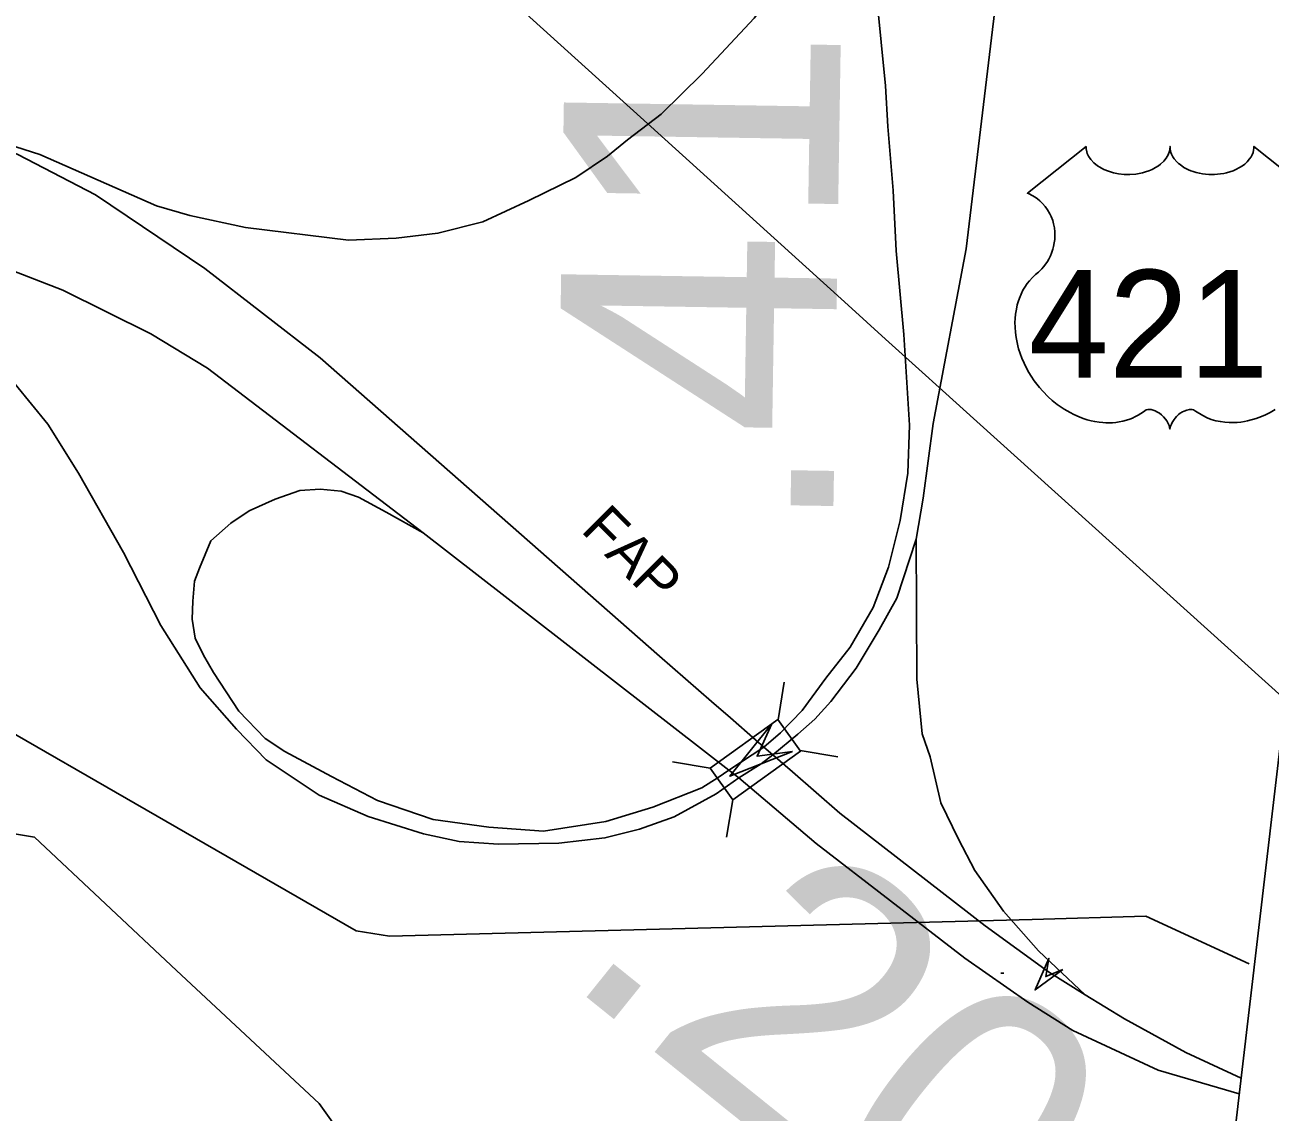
# Model space of a CAD drawing. Extents: x 2104537 to 2336408, y 34176 to 229611.
# Drawn here: x 2312968 to 2315225, y 176143 to 178114 of the extents above; entities that cross this region are included whole.
import ezdxf

# ---------------------------------------------------------------- set-up
doc = ezdxf.new("R2010")
doc.units = 0
for name, color, linetype in [('Exist Boundary Land Use US Army Corps of Engineers', 7, 'Continuous'), ('Exist Boundary Political CountyLine', 7, 'Continuous'), ('Exist Road Primary Interstate Ramp 1 Lane Attributed', 7, 'Continuous'), ('Exist Road Primary Interstate Structure Ovrhead Sign Attributed CELL', 7, 'Continuous'), ('Exist Road Primary US Divided Attributed', 7, 'Continuous'), ('Exist Road Primary US Label', 7, 'Continuous'), ('Exist Road Primary US Mileage Hundredths English Label', 7, 'Continuous'), ('Exist Road Primary US Shield CELL', 7, 'Continuous'), ('Exist Road Primary US Shield Number Label', 7, 'Continuous'), ('Exist Road Primary US Structure Standard Bridge CELL', 7, 'Continuous'), ('Exist Road Secondary Structure Standard Bridge Attributed CELL', 7, 'Continuous'), ('Exist Utilities Electrical Transmission Line', 7, 'Continuous')]:
    doc.layers.add(name, color=color, linetype=linetype)

msp = doc.modelspace()

# ---------------------------------------------------------------- linework, layer by layer
at = {"layer": 'Exist Boundary Land Use US Army Corps of Engineers'}
msp.add_lwpolyline([(2311670.7, 177567.4), (2312038.5, 177568.6), (2312124.8, 177488.1), (2312215.7, 177241.3), (2312262.8, 177076.2), (2312394.7, 176872.2), (2312775.7, 176676.4), (2312985.7, 176641.5), (2313243.4, 176400.1), (2313501.6, 176158.6), (2313675.7, 175914.4), (2313809.6, 175668.9), (2313860.4, 175379), (2313909.4, 175130.8), (2313916.6, 174922.8), (2314006.4, 174717.5)], dxfattribs=at)
at = {"layer": 'Exist Boundary Political CountyLine'}
msp.add_lwpolyline([(2313003.6, 180799.5), (2315382.1, 177993.9), (2314179.2, 167721.2), (2314074.7, 167198.8), (2314144.3, 166676.3), (2314579.5, 166032), (2315320.8, 164453.7), (2315408.1, 164067), (2315607.7, 162054.2), (2315317.3, 158562.2), (2315224, 157700.8), (2315268.2, 156449.7)], dxfattribs=at)
at = {"layer": 'Exist Road Primary Interstate Ramp 1 Lane Attributed'}
for points in [[(2314575, 178671), (2314525.9, 178557.7), (2314503.5, 178502.5), (2314466.3, 178422), (2314352.3, 178207.5), (2314290, 178126.3), (2314196.1, 178025.4), (2314121.4, 177952.4), (2314060.5, 177905.4), (2314024, 177875.8), (2313966.7, 177837.6), (2313881.5, 177795.8), (2313798.1, 177757.3), (2313716.9, 177736.4), (2313641.1, 177727.2), (2313555.2, 177723.8), (2313368.3, 177746.5), (2313267.6, 177768.5), (2313206.9, 177786.1), (2312995.8, 177879.1), (2312835.8, 177929.6)], [(2312950.8, 177462.8), (2313009.7, 177390.4), (2313065.3, 177301.7), (2313147, 177157.4), (2313214.8, 177025.2), (2313286.1, 176912.2), (2313352.1, 176837.4), (2313405.4, 176781.8), (2313501.7, 176717.4), (2313590.3, 176679.1), (2313691.1, 176647.8), (2313755.5, 176633.4), (2313826.7, 176628.7), (2313936.2, 176630.4), (2314019.7, 176640.3), (2314082.3, 176656), (2314144.9, 176678.6), (2314221.3, 176720.3), (2314262.2, 176749)], [(2313439.7, 176796.8), (2313403.9, 176820.6), (2313356.3, 176869.8), (2313310.1, 176939.9), (2313292.2, 176971.2), (2313277.3, 177002.5), (2313271.3, 177036.8), (2313272.8, 177069.6), (2313275.8, 177105.4), (2313284.7, 177129.3), (2313305.6, 177178.5), (2313341.7, 177210.8), (2313374.7, 177233.4), (2313421.7, 177254.3), (2313466.9, 177269.9), (2313503.4, 177272.2), (2313541.6, 177268.7), (2313572.9, 177257.7), (2313623, 177230.6), (2313690, 177193.4)], [(2314890.1, 176356), (2314805.2, 176435.2), (2314741.9, 176507.5), (2314689.8, 176581.3), (2314660.7, 176638), (2314628.7, 176703.6), (2314609.3, 176787.1), (2314594.4, 176828.8), (2314584.7, 176928), (2314583.8, 177181.8)], [(2314244.3, 176763.2), (2314224.8, 176749.9), (2314195.3, 176730.8), (2314106.6, 176696), (2314021.4, 176669.9), (2313908.4, 176652.5), (2313809.3, 176659.5), (2313708.5, 176673.4), (2313607.7, 176708.2), (2313524.3, 176751.7), (2313439.7, 176796.8)]]:
    msp.add_lwpolyline(points, dxfattribs=at)
at = {"layer": 'Exist Road Primary Interstate Structure Ovrhead Sign Attributed CELL'}
msp.add_lwpolyline([(2314849.5, 176401.5), (2314799.2, 176364.5), (2314824.3, 176421.7), (2314818.7, 176388.9)], close=True, dxfattribs=at)
at = {"layer": 'Exist Road Primary US Divided Attributed'}
for points in [[(2314575, 178671), (2314537.8, 178463.7), (2314519.9, 178304.2), (2314512.5, 178162.5), (2314527.9, 178003.8), (2314532.5, 177929.6), (2314541.8, 177813.7), (2314547.6, 177704.7), (2314561.5, 177552.8), (2314571.9, 177388.2), (2314568.4, 177301.2), (2314554.5, 177215.4), (2314533.7, 177130.8), (2314505.9, 177057.7), (2314464.1, 176985.9), (2314420.1, 176929.5), (2314377.2, 176871.1), (2314337.8, 176830.5), (2314307.7, 176805)], [(2314583.8, 177181.8), (2314596.3, 177256), (2314614.8, 177391.7), (2314674.3, 177708), (2314739, 178246.8), (2314775, 178523.1), (2314799.7, 178680.8)], [(2314307.7, 176805), (2314247.4, 176857.6), (2314212.9, 176887.6), (2314118.8, 176969.5), (2313503.4, 177510.4), (2313294.8, 177672.2), (2313096.6, 177806.1), (2312955.8, 177879.1), (2312835.8, 177929.6)], [(2312170.2, 177791.3), (2312353.5, 177800.2), (2312539.8, 177780.8), (2312650, 177761.5), (2312796, 177724.2), (2312882.4, 177692.9), (2313037.4, 177633.2), (2313196.8, 177554.2), (2313299.6, 177491.6), (2313690, 177193.4)], [(2313690, 177193.4), (2314244.3, 176763.2)], [(2314323.7, 176791.1), (2314369.1, 176828.2), (2314400, 176855.6), (2314429, 176887.7), (2314475.1, 176948.2), (2314516.9, 177017.7), (2314548.7, 177075.1), (2314583.8, 177181.8)], [(2314307.7, 176805), (2314244.3, 176763.2)], [(2314262.2, 176749), (2314303, 176774.3), (2314323.7, 176791.1)], [(2314323.7, 176791.1), (2314307.7, 176805)], [(2314890.1, 176356), (2314823.4, 176397.2), (2314708.9, 176480.6), (2314445.4, 176684.9), (2314359.6, 176759.7), (2314323.7, 176791.1)], [(2314244.3, 176763.2), (2314262.2, 176749)], [(2314262.2, 176749), (2314402.2, 176629.8), (2314671.9, 176422.5), (2314785.9, 176342.7), (2314867.8, 176291.3), (2315022, 176219), (2315169.3, 176176.4)], [(2315172.6, 176204.7), (2315072.4, 176251), (2314961.1, 176312.1), (2314890.1, 176356)]]:
    msp.add_lwpolyline(points, dxfattribs=at)
at = {"layer": 'Exist Road Primary US Shield CELL'}
msp.add_lwpolyline([(2315234.6, 177417.1), (2315225, 177411.5), (2315216.7, 177407.3), (2315209.5, 177404.1), (2315200.1, 177400.6), (2315184.4, 177396.2), (2315178.7, 177395), (2315171.9, 177394), (2315165.5, 177393.4), (2315159.4, 177393), (2315151.1, 177393), (2315142.9, 177393.7), (2315135.1, 177394.8), (2315127, 177396.5), (2315118.5, 177399), (2315110.8, 177402), (2315103, 177405.8), (2315089.9, 177414.1), (2315086.1, 177416.1), (2315084, 177416.7), (2315078.9, 177417), (2315074.1, 177415.9), (2315069.2, 177414), (2315066.3, 177412.4), (2315062.3, 177409.9), (2315059.3, 177407.5), (2315055.7, 177404), (2315053.2, 177401.1), (2315051.3, 177398.9), (2315047.6, 177393), (2315046.2, 177390.3), (2315044.9, 177386.7), (2315043.7, 177381.4), (2315042, 177388.1), (2315040, 177392.5), (2315037.8, 177396.2), (2315035.4, 177399.6), (2315031.7, 177403.8), (2315028.4, 177407), (2315024.4, 177410.3), (2315020.1, 177412.9), (2315016.7, 177414.6), (2315013.5, 177415.8), (2315009.7, 177416.8), (2315006.6, 177417), (2315004, 177417), (2315000.5, 177416.1), (2314995.7, 177412.7), (2314991.1, 177409.5), (2314986.1, 177406.5), (2314980.2, 177403.3), (2314975.9, 177401.3), (2314970.8, 177399.3), (2314964.7, 177397.3), (2314958.2, 177395.6), (2314951.5, 177394.3), (2314945.6, 177393.3), (2314939.3, 177392.8), (2314933.5, 177392.6), (2314927.6, 177392.7), (2314922, 177393.1), (2314915.5, 177393.7), (2314907.5, 177394.8), (2314900.8, 177396.4), (2314893.8, 177398.2), (2314886.6, 177400.5), (2314878.9, 177403.5), (2314869.2, 177407.7), (2314862.5, 177411.1), (2314851.9, 177417.2), (2314839.5, 177425.8), (2314830.1, 177433.4), (2314823.2, 177439.6), (2314813.1, 177449.9), (2314807.2, 177456.6), (2314797.8, 177468.7), (2314791.9, 177477.4), (2314788, 177483.8), (2314782.4, 177494.1), (2314779.3, 177500.6), (2314775.3, 177510), (2314772.1, 177518.6), (2314769.4, 177526.8), (2314768, 177532), (2314766, 177541.1), (2314764.8, 177547.6), (2314763.6, 177556.4), (2314762.9, 177565.8), (2314762.8, 177574.4), (2314763, 177581.5), (2314763.9, 177589.9), (2314765.3, 177598.8), (2314767, 177606.4), (2314768.5, 177611.8), (2314770.8, 177618.5), (2314773.7, 177625.8), (2314777.3, 177632.9), (2314780.6, 177638.7), (2314784.8, 177645), (2314789, 177650.3), (2314794.4, 177656.2), (2314800, 177661.6), (2314805.2, 177665.8), (2314811.4, 177671.9), (2314814.6, 177675.5), (2314818.4, 177680.6), (2314821.5, 177685.3), (2314824, 177689.5), (2314827.2, 177695.7), (2314829.1, 177700.4), (2314831.6, 177707.5), (2314832.8, 177712.5), (2314834.1, 177719), (2314834.9, 177725.1), (2314835.2, 177732.7), (2314835, 177739), (2314834.2, 177746.3), (2314832.8, 177753.4), (2314831.1, 177759.5), (2314828.5, 177766.6), (2314826.1, 177771.7), (2314822, 177778.7), (2314817.5, 177785.1), (2314812.8, 177790.4), (2314808.1, 177795.1), (2314803.6, 177798.6), (2314799.3, 177801.7), (2314793.9, 177805), (2314788.7, 177807.6), (2314785.4, 177808.9), (2314891.7, 177893.5), (2314892, 177889.1), (2314893, 177883.9), (2314893.8, 177881.2), (2314896.3, 177876.1), (2314900.3, 177870), (2314905.9, 177864), (2314912.3, 177858.8), (2314916.5, 177856), (2314923.8, 177852.2), (2314932, 177848.7), (2314941.2, 177846.1), (2314950.5, 177844.2), (2314960.8, 177843), (2314970.9, 177842.9), (2314981.8, 177843.7), (2314993.8, 177846), (2314999.4, 177847.4), (2315005.6, 177849.6), (2315011.4, 177852), (2315017.7, 177855.4), (2315022.8, 177858.6), (2315026.8, 177861.5), (2315032.5, 177866.9), (2315037, 177872.5), (2315038.8, 177875.6), (2315040.5, 177878.7), (2315042.7, 177885.1), (2315043.3, 177887.9), (2315043.8, 177893.8), (2315044.1, 177888.8), (2315044.6, 177885.8), (2315045.5, 177882.7), (2315046.7, 177879.5), (2315049, 177875), (2315051.5, 177871.2), (2315056.2, 177865.7), (2315059.2, 177862.9), (2315061.9, 177860.7), (2315069.1, 177855.7), (2315077.5, 177851.5), (2315081.7, 177849.6), (2315085.9, 177848.1), (2315091.3, 177846.5), (2315096.9, 177845.2), (2315102.4, 177844.2), (2315108.1, 177843.4), (2315113.9, 177843), (2315118.6, 177842.9), (2315124.4, 177842.9), (2315129.7, 177843.2), (2315135.2, 177843.9), (2315141.2, 177844.9), (2315146, 177845.9), (2315152.4, 177847.6), (2315158.2, 177849.7), (2315163.3, 177851.9), (2315169.9, 177855.4), (2315175.2, 177858.7), (2315179.1, 177861.8), (2315183.7, 177866.1), (2315188.1, 177871.2), (2315190.7, 177874.9), (2315192.5, 177878.7), (2315194.2, 177882.7), (2315195.3, 177887), (2315195.8, 177890.7), (2315195.9, 177893.9), (2315302.1, 177809.2)], dxfattribs=at)
at = {"layer": 'Exist Road Primary US Structure Standard Bridge CELL'}
for p, q in [((2314333.4, 176854.5), (2314344.6, 176922.5)), ((2314373.5, 176798.4), (2314441.6, 176787.1)), ((2314142.3, 176778), (2314210.3, 176766.7)), ((2314240.2, 176641.3), (2314251.4, 176709.4))]:
    msp.add_line(p, q, dxfattribs=at)
msp.add_lwpolyline([(2314210.3, 176766.7), (2314333.2, 176854.7), (2314374.3, 176797.3), (2314251.4, 176709.4)], close=True, dxfattribs=at)
at = {"layer": 'Exist Road Secondary Structure Standard Bridge Attributed CELL'}
msp.add_lwpolyline([(2314359.7, 176796.6), (2314246.2, 176752), (2314322.2, 176847.3), (2314295.3, 176788.2)], close=True, dxfattribs=at)
at = {"layer": 'Exist Utilities Electrical Transmission Line'}
for p, q in [((2314460.4, 177606), (2314115.3, 177918.4)), ((2314528.1, 177544.6), (2314460.4, 177606)), ((2314588.4, 177490), (2314528.1, 177544.6)), ((2314631.5, 177451), (2314588.4, 177490)), ((2314693.5, 177394.9), (2314631.5, 177451)), ((2315252.9, 176890.8), (2314693.5, 177394.9)), ((2314742.5, 176395.1), (2314737.3, 176395.3))]:
    msp.add_line(p, q, dxfattribs=at)
for points in [[(2314115.3, 177918.4), (2313594.8, 178389.6), (2313576.7, 178450.9), (2313699.4, 179978.8)], [(2314794.1, 176492.6), (2313629.2, 176461.9), (2313568.7, 176471.7), (2312517.4, 177077.1), (2311122.4, 177525.4), (2307166.7, 177187), (2306594.7, 177130.3), (2306255.8, 177100.8), (2305919, 177071.4), (2305848.8, 177070.9), (2305772.1, 177076.4)], [(2315187.4, 176412.1), (2314999.7, 176498.5), (2314794.1, 176492.6)]]:
    msp.add_lwpolyline(points, dxfattribs=at)

# ---------------------------------------------------------------- texts
at = {"layer": 'Exist Road Primary US Label'}
msp.add_text('FAP', height=75, rotation=314.8444, dxfattribs=at).set_placement((2313974.1, 177196.7))
at = {"layer": 'Exist Road Primary US Mileage Hundredths English Label'}
for s, rotation, p in [('.41', 89.0982, (2314432.8, 177180.8)), ('.20', 321.1919, (2313938.8, 176389.8))]:
    msp.add_text(s, height=500, rotation=rotation, dxfattribs=at).set_placement(p)
at = {"layer": 'Exist Road Primary US Shield Number Label'}
msp.add_text('421', height=195, dxfattribs=at).set_placement((2314787.8, 177474.8))

doc.saveas('drawing.dxf')
